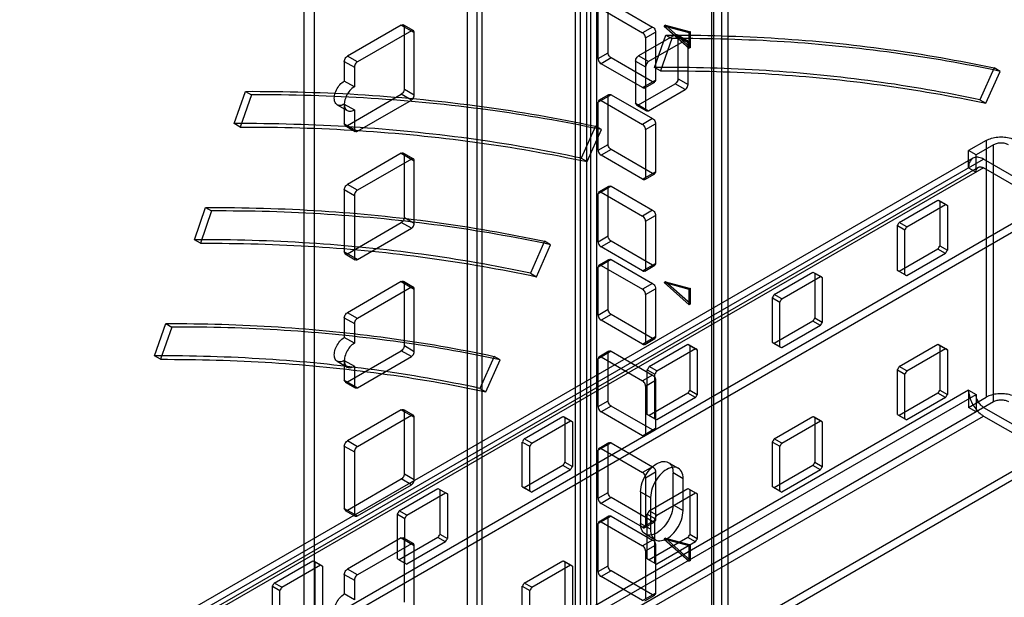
# Model space of a CAD drawing. Header units: millimetres. Extents: x 188 to 1028, y 131 to 1566.
# Tile 295 of 326: x 811 to 950, y 1103 to 1185. Entities that reach past the tile are written whole.
import ezdxf

# ---------------------------------------------------------------- set-up
doc = ezdxf.new("R2010")
doc.units = ezdxf.units.MM
doc.header["$LTSCALE"] = 110.325218
doc.layers.get('0').update_dxf_attribs({"linetype": 'CONTINUOUS'})

msp = doc.modelspace()

# ---------------------------------------------------------------- linework, layer by layer
at = {"color": 7, "linetype": 'CONTINUOUS'}
for p, q in [((890.85, 391), (890.85, 1260.33)), ((892.26, 391.82), (892.26, 1261.15)), ((909.94, 376.71), (909.94, 1253.39)), ((908.52, 377.53), (908.52, 1252.57)), ((908.82, 377.94), (908.82, 1252.16)), ((910.82, 377.94), (910.82, 1252.16)), ((876.06, 365.48), (876.06, 1240.87)), ((889.25, 365.48), (889.25, 1240.87)), ((889.96, 366.81), (889.96, 1241.04)), ((873.94, 1240.36), (873.94, 366.13)), ((875.35, 365.31), (875.35, 1239.54)), ((891.37, 1240.22), (891.37, 365.99)), ((850.89, 355.28), (850.89, 1224.61)), ((852.31, 354.46), (852.31, 1223.79)), ((893.85, 1179.92), (893.85, 1186.7)), ((894.28, 1186.95), (900.14, 1183.56)), ((892.44, 1179.11), (892.44, 1185.88)), ((892.86, 1186.13), (898.73, 1182.74)), ((864.61, 1183.84), (856.98, 1179.43)), ((864.61, 1183.84), (866.45, 1182.78)), ((864.91, 1183.87), (866.33, 1183.06)), ((865.04, 1174.78), (865.04, 1183.6)), ((901.98, 1183.8), (901.77, 1183.68)), ((905.31, 1182.73), (901.77, 1183.68)), ((901.77, 1183.68), (905.31, 1180.55)), ((901.98, 1183.8), (905.52, 1182.86)), ((905.52, 1180.67), (901.98, 1183.8)), ((866.03, 1183.03), (858.39, 1178.62)), ((866.45, 1173.96), (866.45, 1182.78)), ((903.33, 1182.46), (898.16, 1179.48)), ((900.14, 1183.56), (898.73, 1182.74)), ((899.15, 1182.01), (900.57, 1182.82)), ((900.43, 1177.85), (902, 1182.42)), ((900.57, 1182.82), (900.57, 1176.05)), ((902, 1182.42), (902.85, 1181.93)), ((903.33, 1182.46), (905.16, 1181.39)), ((903.63, 1182.49), (905.04, 1181.67)), ((903.75, 1176.25), (903.75, 1182.21)), ((905.52, 1182.86), (905.31, 1182.73)), ((905.31, 1180.55), (905.31, 1182.73)), ((905.52, 1180.67), (905.52, 1182.86)), ((899.15, 1182.01), (899.15, 1171.96)), ((904.74, 1181.64), (899.58, 1178.66)), ((902.85, 1181.93), (901.28, 1177.36)), ((905.16, 1175.43), (905.16, 1181.39)), ((858.39, 1178.62), (856.98, 1179.43)), ((892.44, 1179.11), (893.85, 1179.92)), ((899.58, 1178.66), (898.16, 1179.48)), ((905.52, 1180.67), (905.31, 1180.55)), ((856.55, 1178.7), (856.55, 1175.92)), ((856.55, 1178.7), (857.97, 1177.88)), ((894.28, 1179.19), (892.86, 1178.37)), ((898.73, 1174.98), (892.86, 1178.37)), ((900.14, 1175.8), (894.28, 1179.19)), ((897.74, 1178.74), (897.74, 1172.78)), ((897.74, 1178.74), (899.15, 1177.92)), ((857.97, 1177.88), (857.97, 1175.11)), ((901.28, 1177.36), (900.43, 1177.85)), ((948.43, 1177.78), (946.44, 1173.26)), ((947.29, 1172.77), (949.28, 1177.29)), ((949.28, 1177.29), (948.43, 1177.78)), ((857.97, 1175.11), (856.55, 1175.92)), ((898.16, 1172.54), (903.33, 1175.52)), ((898.73, 1174.98), (900.57, 1176.05)), ((899.03, 1174.95), (900.44, 1175.77)), ((904.74, 1174.7), (903.33, 1175.52)), ((903.75, 1176.25), (905.16, 1175.43)), ((840.98, 1169.89), (842.55, 1174.46)), ((843.4, 1173.97), (841.83, 1169.4)), ((842.55, 1174.46), (843.4, 1173.97)), ((856.98, 1169.64), (864.61, 1174.05)), ((866.03, 1173.23), (864.61, 1174.05)), ((865.04, 1174.78), (866.45, 1173.96)), ((894.28, 1173.98), (892.44, 1172.92)), ((892.56, 1173.2), (893.98, 1174.01)), ((894.28, 1173.98), (900.14, 1170.6)), ((899.58, 1171.72), (904.74, 1174.7)), ((855.55, 1172.56), (856.97, 1171.74)), ((856.55, 1172.66), (856.55, 1169.88)), ((856.55, 1172.66), (857.97, 1171.84)), ((858.39, 1168.82), (866.03, 1173.23)), ((892.44, 1166.15), (892.44, 1172.92)), ((892.86, 1173.17), (898.73, 1169.78)), ((893.85, 1166.96), (893.85, 1173.74)), ((897.74, 1172.78), (899.58, 1171.72)), ((897.86, 1172.51), (899.28, 1171.69)), ((946.44, 1173.26), (947.29, 1172.77)), ((857.97, 1171.84), (857.97, 1169.07)), ((841.83, 1169.4), (840.98, 1169.89)), ((856.55, 1169.88), (858.39, 1168.82)), ((900.14, 1170.6), (898.73, 1169.78)), ((899.15, 1169.04), (900.57, 1169.86)), ((900.57, 1169.86), (900.57, 1163.08)), ((856.68, 1169.61), (858.09, 1168.79)), ((892.05, 1169.53), (890.06, 1165)), ((890.91, 1164.51), (892.9, 1169.04)), ((892.9, 1169.04), (892.05, 1169.53)), ((899.15, 1169.04), (899.15, 1162.27)), ((892.44, 1166.15), (893.85, 1166.96)), ((947.31, 1167.5), (944.83, 1166.07)), ((948.37, 1166.89), (945.89, 1165.46)), ((947.31, 1167.5), (947.31, 1131.17)), ((948.37, 1130.56), (948.37, 1166.89)), ((864.61, 1165.7), (856.98, 1161.29)), ((864.61, 1165.7), (866.45, 1164.64)), ((864.91, 1165.73), (866.33, 1164.91)), ((894.28, 1166.23), (892.86, 1165.41)), ((900.14, 1162.84), (894.28, 1166.23)), ((944.83, 1163.63), (944.83, 1166.07)), ((945.89, 1165.46), (944.83, 1166.07)), ((630.17, 981.96), (946.95, 1164.85)), ((945.45, 1165), (630.79, 983.33)), ((866.03, 1164.88), (858.39, 1160.47)), ((865.04, 1156.63), (865.04, 1165.45)), ((866.45, 1155.82), (866.45, 1164.64)), ((890.06, 1165), (890.91, 1164.51)), ((898.73, 1162.02), (892.86, 1165.41)), ((945.89, 1163.01), (945.89, 1165.46)), ((956.85, 1159.13), (946.95, 1164.85)), ((946.95, 1163.63), (631.23, 981.34)), ((946.2, 1163.7), (631.54, 982.03)), ((898.73, 1162.02), (900.57, 1163.08)), ((899.03, 1161.99), (900.44, 1162.81)), ((944.83, 1163.63), (945.89, 1163.01)), ((956.85, 1157.91), (946.95, 1163.63)), ((856.55, 1160.55), (856.55, 1151.74)), ((856.55, 1160.55), (857.97, 1159.74)), ((858.39, 1160.47), (856.98, 1161.29)), ((894.28, 1161.02), (892.44, 1159.96)), ((892.44, 1153.18), (892.44, 1159.96)), ((892.56, 1160.24), (893.98, 1161.05)), ((892.86, 1160.21), (898.73, 1156.82)), ((893.85, 1154), (893.85, 1160.78)), ((894.28, 1161.02), (900.14, 1157.63)), ((642.19, 977.47), (956.85, 1159.13)), ((857.97, 1159.74), (857.97, 1150.92)), ((935.02, 1155.92), (940.5, 1159.08)), ((940.5, 1159.08), (941.83, 1158.32)), ((941.7, 1158.4), (940.64, 1159.01)), ((940.77, 1158.93), (940.77, 1152.6)), ((642.19, 976.24), (956.85, 1157.91)), ((835.35, 1153.46), (836.92, 1158.02)), ((837.77, 1157.53), (836.2, 1152.97)), ((836.92, 1158.02), (837.77, 1157.53)), ((900.14, 1157.63), (898.73, 1156.82)), ((936.08, 1155.31), (941.56, 1158.47)), ((941.83, 1158.32), (941.83, 1151.99)), ((856.98, 1151.49), (864.61, 1155.9)), ((866.03, 1155.08), (864.61, 1155.9)), ((865.04, 1156.63), (866.45, 1155.82)), ((899.15, 1156.08), (900.57, 1156.9)), ((899.15, 1156.08), (899.15, 1149.31)), ((900.57, 1156.9), (900.57, 1150.12)), ((936.08, 1155.31), (935.02, 1155.92)), ((858.39, 1150.67), (866.03, 1155.08)), ((934.76, 1149.13), (934.76, 1155.46)), ((934.76, 1155.46), (935.82, 1154.85)), ((935.82, 1148.52), (935.82, 1154.85)), ((836.2, 1152.97), (835.35, 1153.46)), ((884.88, 1153.24), (882.9, 1148.72)), ((885.73, 1152.75), (884.88, 1153.24)), ((892.44, 1153.18), (893.85, 1154)), ((894.28, 1153.27), (892.86, 1152.45)), ((900.14, 1149.88), (894.28, 1153.27)), ((858.39, 1150.67), (856.55, 1151.74)), ((883.74, 1148.23), (885.73, 1152.75)), ((898.73, 1149.06), (892.86, 1152.45)), ((940.5, 1152.14), (935.02, 1148.98)), ((941.56, 1151.53), (940.5, 1152.14)), ((940.77, 1152.6), (941.83, 1151.99)), ((856.68, 1151.46), (858.09, 1150.64)), ((894.28, 1150.65), (892.44, 1149.59)), ((892.56, 1149.87), (893.98, 1150.68)), ((893.85, 1143.63), (893.85, 1150.41)), ((894.28, 1150.65), (900.14, 1147.26)), ((941.56, 1151.53), (936.08, 1148.37)), ((892.44, 1142.81), (892.44, 1149.59)), ((892.86, 1149.84), (898.73, 1146.45)), ((898.73, 1149.06), (900.57, 1150.12)), ((899.03, 1149.03), (900.44, 1149.85)), ((917.35, 1145.71), (922.82, 1148.88)), ((922.82, 1148.88), (924.15, 1148.11)), ((924.02, 1148.19), (922.96, 1148.8)), ((936.08, 1148.37), (934.76, 1149.13)), ((935.95, 1148.44), (934.89, 1149.05)), ((864.61, 1147.55), (856.98, 1143.14)), ((864.61, 1147.55), (866.45, 1146.49)), ((864.91, 1147.58), (866.33, 1146.76)), ((882.9, 1148.72), (883.74, 1148.23)), ((901.98, 1147.51), (901.77, 1147.39)), ((901.98, 1147.51), (905.52, 1146.56)), ((905.52, 1144.37), (901.98, 1147.51)), ((918.41, 1145.1), (923.88, 1148.26)), ((923.09, 1148.72), (923.09, 1142.4)), ((924.15, 1148.11), (924.15, 1141.79)), ((866.03, 1146.73), (858.39, 1142.32)), ((865.04, 1138.49), (865.04, 1147.31)), ((866.45, 1137.67), (866.45, 1146.49)), ((900.14, 1147.26), (898.73, 1146.45)), ((899.15, 1145.71), (900.57, 1146.53)), ((900.57, 1146.53), (900.57, 1139.75)), ((905.31, 1146.44), (901.77, 1147.39)), ((901.77, 1147.39), (905.31, 1144.25)), ((905.52, 1146.56), (905.31, 1146.44)), ((905.31, 1144.25), (905.31, 1146.44)), ((905.52, 1144.37), (905.52, 1146.56)), ((899.15, 1145.71), (899.15, 1138.94)), ((917.08, 1138.93), (917.08, 1145.25)), ((917.08, 1145.25), (918.14, 1144.64)), ((918.41, 1145.1), (917.35, 1145.71)), ((918.14, 1138.32), (918.14, 1144.64)), ((892.44, 1142.81), (893.85, 1143.63)), ((905.52, 1144.37), (905.31, 1144.25)), ((856.55, 1142.41), (856.55, 1139.63)), ((856.55, 1142.41), (857.97, 1141.59)), ((858.39, 1142.32), (856.98, 1143.14)), ((894.28, 1142.9), (892.86, 1142.08)), ((898.73, 1138.69), (892.86, 1142.08)), ((900.14, 1139.51), (894.28, 1142.9)), ((922.82, 1141.94), (917.35, 1138.77)), ((923.88, 1141.32), (922.82, 1141.94)), ((923.09, 1142.4), (924.15, 1141.79)), ((829.72, 1137.03), (831.29, 1141.59)), ((832.14, 1141.1), (830.57, 1136.54)), ((831.29, 1141.59), (832.14, 1141.1)), ((857.97, 1141.59), (857.97, 1138.81)), ((923.88, 1141.32), (918.41, 1138.16)), ((857.97, 1138.81), (856.55, 1139.63)), ((898.73, 1138.69), (900.57, 1139.75)), ((899.03, 1138.66), (900.44, 1139.48)), ((856.98, 1133.34), (864.61, 1137.75)), ((866.03, 1136.94), (864.61, 1137.75)), ((865.04, 1138.49), (866.45, 1137.67)), ((894.28, 1137.69), (892.44, 1136.63)), ((892.56, 1136.9), (893.98, 1137.72)), ((894.28, 1137.69), (900.14, 1134.3)), ((899.67, 1135.51), (905.15, 1138.67)), ((900.73, 1134.9), (906.21, 1138.06)), ((905.15, 1138.67), (906.47, 1137.9)), ((906.34, 1137.99), (905.28, 1138.6)), ((905.41, 1138.52), (905.41, 1132.19)), ((906.47, 1137.9), (906.47, 1131.58)), ((918.41, 1138.16), (917.08, 1138.93)), ((918.27, 1138.23), (917.21, 1138.85)), ((935.02, 1135.51), (940.5, 1138.67)), ((936.08, 1134.9), (941.56, 1138.06)), ((940.5, 1138.67), (941.83, 1137.9)), ((941.7, 1137.99), (940.64, 1138.6)), ((940.77, 1138.52), (940.77, 1132.19)), ((941.83, 1137.9), (941.83, 1131.58)), ((830.57, 1136.54), (829.72, 1137.03)), ((855.55, 1136.27), (856.97, 1135.45)), ((856.55, 1136.36), (856.55, 1133.59)), ((856.55, 1136.36), (857.97, 1135.55)), ((858.39, 1132.53), (866.03, 1136.94)), ((877.72, 1136.96), (875.73, 1132.43)), ((876.58, 1131.94), (878.57, 1136.47)), ((878.57, 1136.47), (877.72, 1136.96)), ((892.44, 1129.85), (892.44, 1136.63)), ((892.86, 1136.87), (898.73, 1133.49)), ((893.85, 1130.67), (893.85, 1137.45)), ((857.97, 1135.55), (857.97, 1132.77)), ((899.4, 1128.72), (899.4, 1135.05)), ((899.4, 1135.05), (900.46, 1134.43)), ((900.73, 1134.9), (899.67, 1135.51)), ((934.76, 1128.72), (934.76, 1135.05)), ((934.76, 1135.05), (935.82, 1134.43)), ((936.08, 1134.9), (935.02, 1135.51)), ((856.55, 1133.59), (858.39, 1132.53)), ((900.14, 1134.3), (898.73, 1133.49)), ((899.15, 1132.75), (900.57, 1133.57)), ((900.46, 1128.11), (900.46, 1134.43)), ((900.57, 1133.57), (900.57, 1126.79)), ((935.82, 1128.11), (935.82, 1134.43)), ((944.83, 1132.19), (630.17, 950.52)), ((856.68, 1133.31), (858.09, 1132.5)), ((875.73, 1132.43), (876.58, 1131.94)), ((899.15, 1132.75), (899.15, 1125.97)), ((905.41, 1132.19), (906.47, 1131.58)), ((940.77, 1132.19), (941.83, 1131.58)), ((944.83, 1132.19), (944.83, 1129.74)), ((944.83, 1132.19), (945.89, 1131.58)), ((631.23, 949.91), (945.89, 1131.58)), ((905.15, 1131.73), (899.67, 1128.57)), ((906.21, 1131.12), (900.73, 1127.96)), ((906.21, 1131.12), (905.15, 1131.73)), ((940.5, 1131.73), (935.02, 1128.57)), ((941.56, 1131.12), (936.08, 1127.96)), ((941.56, 1131.12), (940.5, 1131.73)), ((944.83, 1129.74), (947.31, 1131.17)), ((945.89, 1131.58), (945.89, 1129.13)), ((632.29, 948.07), (948.37, 1130.56)), ((864.61, 1129.4), (856.98, 1124.99)), ((864.61, 1129.4), (866.45, 1128.34)), ((864.91, 1129.43), (866.33, 1128.62)), ((892.44, 1129.85), (893.85, 1130.67)), ((894.28, 1129.93), (892.86, 1129.12)), ((900.14, 1126.55), (894.28, 1129.93)), ((945.89, 1129.13), (944.83, 1129.74)), ((946.95, 1129.74), (956.85, 1124.03)), ((632.29, 946.85), (946.95, 1128.52)), ((866.03, 1128.59), (858.39, 1124.18)), ((865.04, 1120.34), (865.04, 1129.16)), ((866.45, 1119.52), (866.45, 1128.34)), ((881.99, 1125.3), (887.47, 1128.46)), ((887.47, 1128.46), (888.8, 1127.7)), ((888.67, 1127.78), (887.6, 1128.39)), ((887.73, 1128.31), (887.73, 1121.99)), ((898.73, 1125.73), (892.86, 1129.12)), ((900.73, 1127.96), (899.4, 1128.72)), ((900.59, 1128.03), (899.53, 1128.64)), ((917.35, 1125.3), (922.82, 1128.46)), ((922.82, 1128.46), (924.15, 1127.7)), ((924.02, 1127.78), (922.96, 1128.39)), ((923.09, 1128.31), (923.09, 1121.99)), ((934.76, 1128.72), (936.08, 1127.96)), ((935.95, 1128.03), (934.89, 1128.64)), ((946.95, 1128.52), (956.85, 1122.8)), ((883.05, 1124.69), (888.53, 1127.85)), ((888.8, 1127.7), (888.8, 1121.37)), ((898.73, 1125.73), (900.57, 1126.79)), ((899.03, 1125.7), (900.44, 1126.52)), ((918.41, 1124.69), (923.88, 1127.85)), ((924.15, 1127.7), (924.15, 1121.37)), ((883.05, 1124.69), (881.99, 1125.3)), ((918.41, 1124.69), (917.35, 1125.3)), ((956.85, 1124.03), (642.19, 942.36)), ((856.55, 1124.26), (856.55, 1115.44)), ((856.55, 1124.26), (857.97, 1123.44)), ((858.39, 1124.18), (856.98, 1124.99)), ((881.72, 1118.52), (881.72, 1124.84)), ((881.72, 1124.84), (882.78, 1124.23)), ((882.78, 1117.9), (882.78, 1124.23)), ((894.28, 1124.73), (892.44, 1123.67)), ((892.56, 1123.94), (893.98, 1124.76)), ((892.86, 1123.91), (898.73, 1120.52)), ((893.85, 1117.71), (893.85, 1124.48)), ((894.28, 1124.73), (900.14, 1121.34)), ((917.08, 1118.52), (917.08, 1124.84)), ((917.08, 1124.84), (918.14, 1124.23)), ((918.14, 1117.9), (918.14, 1124.23)), ((956.85, 1122.8), (642.19, 941.13)), ((857.97, 1123.44), (857.97, 1114.63)), ((892.44, 1116.89), (892.44, 1123.67)), ((887.47, 1121.52), (881.99, 1118.36)), ((888.53, 1120.91), (887.47, 1121.52)), ((887.73, 1121.99), (888.8, 1121.37)), ((900.14, 1121.34), (898.73, 1120.52)), ((902.37, 1121.95), (903.78, 1121.13)), ((922.82, 1121.52), (917.35, 1118.36)), ((923.88, 1120.91), (922.82, 1121.52)), ((923.09, 1121.99), (924.15, 1121.37)), ((856.98, 1115.2), (864.61, 1119.61)), ((866.03, 1118.79), (864.61, 1119.61)), ((865.04, 1120.34), (866.45, 1119.52)), ((888.53, 1120.91), (883.05, 1117.75)), ((899.15, 1119.79), (900.57, 1120.61)), ((899.15, 1119.79), (899.15, 1113.01)), ((900.57, 1120.61), (900.57, 1113.83)), ((903.04, 1115.97), (903.04, 1120.46)), ((904.46, 1119.64), (903.04, 1120.46)), ((904.46, 1115.15), (904.46, 1119.64)), ((923.88, 1120.91), (918.41, 1117.75)), ((858.39, 1114.38), (866.03, 1118.79)), ((864.31, 1115.1), (869.79, 1118.26)), ((869.79, 1118.26), (871.12, 1117.49)), ((870.99, 1117.57), (869.93, 1118.19)), ((881.72, 1118.52), (883.05, 1117.75)), ((882.92, 1117.82), (881.85, 1118.43)), ((899.67, 1115.1), (905.15, 1118.26)), ((905.15, 1118.26), (906.47, 1117.49)), ((906.34, 1117.57), (905.28, 1118.19)), ((917.08, 1118.52), (918.41, 1117.75)), ((918.27, 1117.82), (917.21, 1118.43)), ((865.37, 1114.48), (870.85, 1117.65)), ((870.06, 1118.1), (870.06, 1111.78)), ((871.12, 1117.49), (871.12, 1111.17)), ((892.44, 1116.89), (893.85, 1117.71)), ((894.28, 1116.97), (892.86, 1116.16)), ((900.14, 1113.58), (894.28, 1116.97)), ((898.45, 1117.81), (898.45, 1113.31)), ((898.45, 1117.81), (899.86, 1116.99)), ((899.86, 1116.99), (899.86, 1112.5)), ((900.73, 1114.48), (906.21, 1117.65)), ((905.41, 1118.1), (905.41, 1111.78)), ((906.47, 1117.49), (906.47, 1111.17)), ((856.55, 1115.44), (858.39, 1114.38)), ((898.73, 1112.77), (892.86, 1116.16)), ((903.04, 1115.97), (904.46, 1115.15)), ((856.68, 1115.17), (858.09, 1114.35)), ((864.05, 1108.31), (864.05, 1114.63)), ((864.05, 1114.63), (865.11, 1114.02)), ((865.37, 1114.48), (864.31, 1115.1)), ((865.11, 1107.7), (865.11, 1114.02)), ((894.28, 1114.36), (892.44, 1113.3)), ((892.56, 1113.57), (893.98, 1114.39)), ((893.85, 1107.34), (893.85, 1114.11)), ((894.28, 1114.36), (900.14, 1110.97)), ((899.4, 1108.31), (899.4, 1114.63)), ((899.4, 1114.63), (900.46, 1114.02)), ((900.73, 1114.48), (899.67, 1115.1)), ((900.46, 1107.7), (900.46, 1114.02)), ((892.44, 1106.52), (892.44, 1113.3)), ((892.86, 1113.54), (898.73, 1110.15)), ((899.86, 1112.5), (898.45, 1113.31)), ((898.73, 1112.77), (900.57, 1113.83)), ((899.03, 1112.74), (900.44, 1113.55)), ((864.61, 1111.26), (856.98, 1106.85)), ((869.79, 1111.32), (864.31, 1108.16)), ((864.61, 1111.26), (866.45, 1110.2)), ((864.91, 1111.29), (866.33, 1110.47)), ((870.85, 1110.71), (869.79, 1111.32)), ((870.06, 1111.78), (871.12, 1111.17)), ((899.12, 1111.83), (900.53, 1111.01)), ((905.15, 1111.32), (899.67, 1108.16)), ((901.98, 1111.22), (901.77, 1111.09)), ((901.98, 1111.22), (905.52, 1110.27)), ((905.52, 1108.08), (901.98, 1111.22)), ((906.21, 1110.71), (905.15, 1111.32)), ((905.41, 1111.78), (906.47, 1111.17)), ((866.03, 1110.44), (858.39, 1106.03)), ((865.04, 1102.19), (865.04, 1111.01)), ((870.85, 1110.71), (865.37, 1107.54)), ((866.45, 1101.38), (866.45, 1110.2)), ((900.14, 1110.97), (898.73, 1110.15)), ((899.15, 1109.42), (900.57, 1110.24)), ((900.57, 1110.24), (900.57, 1103.46)), ((906.21, 1110.71), (900.73, 1107.54)), ((905.31, 1110.15), (901.77, 1111.09)), ((901.77, 1111.09), (905.31, 1107.96)), ((905.52, 1110.27), (905.31, 1110.15)), ((905.31, 1107.96), (905.31, 1110.15)), ((905.52, 1108.08), (905.52, 1110.27)), ((899.15, 1109.42), (899.15, 1102.64)), ((846.64, 1104.89), (852.11, 1108.05)), ((847.7, 1104.28), (853.17, 1107.44)), ((852.11, 1108.05), (853.44, 1107.29)), ((853.31, 1107.37), (852.25, 1107.98)), ((852.38, 1107.9), (852.38, 1101.57)), ((853.44, 1107.29), (853.44, 1100.96)), ((864.05, 1108.31), (865.37, 1107.54)), ((865.24, 1107.61), (864.18, 1108.23)), ((881.99, 1104.89), (887.47, 1108.05)), ((883.05, 1104.28), (888.53, 1107.44)), ((887.47, 1108.05), (888.8, 1107.29)), ((888.67, 1107.37), (887.6, 1107.98)), ((887.73, 1107.9), (887.73, 1101.57)), ((888.8, 1107.29), (888.8, 1100.96)), ((892.44, 1106.52), (893.85, 1107.34)), ((899.4, 1108.31), (900.73, 1107.54)), ((900.59, 1107.61), (899.53, 1108.23)), ((905.52, 1108.08), (905.31, 1107.96)), ((856.55, 1106.11), (856.55, 1103.34)), ((856.55, 1106.11), (857.97, 1105.3)), ((858.39, 1106.03), (856.98, 1106.85)), ((894.28, 1106.6), (892.86, 1105.79)), ((898.73, 1102.4), (892.86, 1105.79)), ((900.14, 1103.21), (894.28, 1106.6)), ((846.37, 1098.1), (846.37, 1104.43)), ((846.37, 1104.43), (847.43, 1103.82)), ((847.7, 1104.28), (846.64, 1104.89)), ((857.97, 1105.3), (857.97, 1102.52)), ((881.72, 1098.1), (881.72, 1104.43)), ((881.72, 1104.43), (882.78, 1103.82)), ((883.05, 1104.28), (881.99, 1104.89)), ((847.43, 1097.49), (847.43, 1103.82)), ((857.97, 1102.52), (856.55, 1103.34)), ((882.78, 1097.49), (882.78, 1103.82)), ((898.73, 1102.4), (900.57, 1103.46)), ((899.03, 1102.37), (900.44, 1103.18))]:
    msp.add_line(p, q, dxfattribs=at)
for centre, start, end in [((943.51, 1150.71), 148.4656, 151.5346), ((944.57, 1150.1), 148.4656, 151.5346), ((932.02, 1157.35), 328.4656, 331.5346), ((933.08, 1156.74), 328.4656, 331.5346), ((925.83, 1140.51), 148.4656, 151.5346), ((926.89, 1139.9), 148.4656, 151.5346), ((914.34, 1147.14), 328.4656, 331.5346), ((915.4, 1146.53), 328.4656, 331.5346), ((908.15, 1130.3), 148.4656, 151.5346), ((909.21, 1129.69), 148.4656, 151.5346), ((943.51, 1130.3), 148.4656, 151.5346), ((944.57, 1129.69), 148.4656, 151.5346), ((896.66, 1136.94), 328.4656, 331.5346), ((932.02, 1136.94), 328.4656, 331.5346), ((897.72, 1136.32), 328.4656, 331.5346), ((933.08, 1136.32), 328.4656, 331.5346), ((890.48, 1120.1), 148.4656, 151.5346), ((925.83, 1120.09), 148.4656, 151.5346), ((891.54, 1119.48), 148.4656, 151.5346), ((926.89, 1119.48), 148.4656, 151.5346), ((878.98, 1126.73), 328.4656, 331.5346), ((880.04, 1126.12), 328.4656, 331.5346), ((914.34, 1126.73), 328.4656, 331.5346), ((915.4, 1126.12), 328.4656, 331.5346), ((872.8, 1109.89), 148.4656, 151.5346), ((873.86, 1109.28), 148.4656, 151.5346), ((908.15, 1109.89), 148.4656, 151.5346), ((909.21, 1109.28), 148.4656, 151.5346), ((861.31, 1116.52), 328.4656, 331.5346), ((896.66, 1116.52), 328.4656, 331.5346), ((862.37, 1115.91), 328.4656, 331.5346), ((897.72, 1115.91), 328.4656, 331.5346), ((855.12, 1099.68), 148.4656, 151.5346), ((856.18, 1099.07), 148.4656, 151.5346), ((890.48, 1099.68), 148.4656, 151.5346), ((891.54, 1099.07), 148.4656, 151.5346)]:
    msp.add_arc(centre, 9.96, start, end, dxfattribs=at)
for points, knots in [([(864.61, 1183.84), (864.67, 1183.88), (864.88, 1183.97), (865.04, 1183.72), (865.04, 1183.6)], [0, 0, 0, 0, 0.366154, 1, 1, 1, 1]), ([(866.45, 1182.78), (866.45, 1182.85), (866.43, 1183.08), (866.13, 1183.09), (866.03, 1183.03)], [0, 0, 0, 0, 0.36616, 1, 1, 1, 1]), ([(899.15, 1182.01), (899.15, 1182.1), (899.11, 1182.29), (898.97, 1182.55), (898.82, 1182.69), (898.73, 1182.74)], [0, 0, 0, 0, 0.31424, 0.656302, 1, 1, 1, 1]), ([(900.14, 1183.56), (900.22, 1183.51), (900.37, 1183.38), (900.52, 1183.12), (900.57, 1182.92), (900.57, 1182.82)], [0, 0, 0, 0, 0.314239, 0.6563, 1, 1, 1, 1]), ([(902, 1182.42), (907.3, 1182.44), (917.79, 1182.14), (933.31, 1180.6), (943.45, 1178.84), (948.43, 1177.78)], [0, 0, 0, 0, 0.340197, 0.673204, 1, 1, 1, 1]), ([(903.33, 1182.46), (903.39, 1182.49), (903.6, 1182.58), (903.75, 1182.33), (903.75, 1182.21)], [0, 0, 0, 0, 0.366154, 1, 1, 1, 1]), ([(949.28, 1177.29), (944.3, 1178.35), (934.16, 1180.11), (918.64, 1181.65), (908.15, 1181.95), (902.85, 1181.93)], [0, 0, 0, 0, 0.326796, 0.659803, 1, 1, 1, 1]), ([(905.16, 1181.39), (905.16, 1181.47), (905.14, 1181.69), (904.85, 1181.7), (904.74, 1181.64)], [0, 0, 0, 0, 0.36616, 1, 1, 1, 1]), ([(856.55, 1178.7), (856.55, 1178.79), (856.6, 1178.98), (856.74, 1179.24), (856.89, 1179.38), (856.98, 1179.43)], [0, 0, 0, 0, 0.314241, 0.656303, 1, 1, 1, 1]), ([(894.28, 1179.19), (894.2, 1179.24), (894.05, 1179.37), (893.9, 1179.62), (893.85, 1179.82), (893.85, 1179.92)], [0, 0, 0, 0, 0.314239, 0.6563, 1, 1, 1, 1]), ([(897.74, 1178.74), (897.74, 1178.83), (897.78, 1179.02), (897.93, 1179.28), (898.08, 1179.43), (898.16, 1179.48)], [0, 0, 0, 0, 0.314241, 0.656303, 1, 1, 1, 1]), ([(858.39, 1178.62), (858.31, 1178.57), (858.17, 1178.44), (858.02, 1178.18), (857.97, 1177.98), (857.97, 1177.88)], [0, 0, 0, 0, 0.314238, 0.6563, 1, 1, 1, 1]), ([(892.44, 1179.11), (892.44, 1179.02), (892.48, 1178.82), (892.63, 1178.57), (892.77, 1178.42), (892.86, 1178.37)], [0, 0, 0, 0, 0.31424, 0.656302, 1, 1, 1, 1]), ([(899.58, 1178.66), (899.5, 1178.61), (899.35, 1178.48), (899.2, 1178.23), (899.15, 1178.02), (899.15, 1177.92)], [0, 0, 0, 0, 0.314238, 0.6563, 1, 1, 1, 1]), ([(946.44, 1173.26), (941.51, 1174.31), (931.46, 1176.05), (916.09, 1177.58), (905.69, 1177.88), (900.43, 1177.85)], [0, 0, 0, 0, 0.326796, 0.659803, 1, 1, 1, 1]), ([(901.28, 1177.36), (906.54, 1177.39), (916.93, 1177.09), (932.31, 1175.56), (942.36, 1173.82), (947.29, 1172.77)], [0, 0, 0, 0, 0.340197, 0.673204, 1, 1, 1, 1]), ([(856.55, 1172.66), (856.36, 1172.55), (855.98, 1172.39), (855.38, 1172.59), (855.11, 1173.18), (855.14, 1173.9), (855.41, 1174.68), (855.88, 1175.4), (856.31, 1175.79), (856.55, 1175.92)], [0, 0, 0, 0, 0.130229, 0.233173, 0.344877, 0.489739, 0.658606, 0.83605, 1, 1, 1, 1]), ([(900.57, 1176.05), (900.57, 1175.97), (900.54, 1175.75), (900.25, 1175.74), (900.14, 1175.8)], [0, 0, 0, 0, 0.366159, 1, 1, 1, 1]), ([(903.75, 1176.25), (903.75, 1176.16), (903.71, 1175.97), (903.56, 1175.71), (903.41, 1175.57), (903.33, 1175.52)], [0, 0, 0, 0, 0.314241, 0.656303, 1, 1, 1, 1]), ([(904.74, 1174.7), (904.82, 1174.74), (904.96, 1174.88), (905.11, 1175.13), (905.16, 1175.33), (905.16, 1175.43)], [0, 0, 0, 0, 0.314238, 0.6563, 1, 1, 1, 1]), ([(842.55, 1174.46), (848.2, 1174.48), (859.39, 1174.16), (875.93, 1172.53), (886.74, 1170.66), (892.05, 1169.53)], [0, 0, 0, 0, 0.340199, 0.673206, 1, 1, 1, 1]), ([(892.9, 1169.04), (887.59, 1170.17), (876.78, 1172.04), (860.23, 1173.67), (849.05, 1173.99), (843.4, 1173.97)], [0, 0, 0, 0, 0.326794, 0.659801, 1, 1, 1, 1]), ([(857.97, 1175.11), (857.73, 1174.97), (857.3, 1174.59), (856.83, 1173.88), (856.56, 1173.09), (856.52, 1172.37), (856.79, 1171.78), (857.39, 1171.58), (857.78, 1171.73), (857.97, 1171.84)], [0, 0, 0, 0, 0.162891, 0.338516, 0.507397, 0.652857, 0.765205, 0.869083, 1, 1, 1, 1]), ([(865.04, 1174.78), (865.04, 1174.69), (864.99, 1174.5), (864.85, 1174.24), (864.7, 1174.1), (864.61, 1174.05)], [0, 0, 0, 0, 0.314241, 0.656303, 1, 1, 1, 1]), ([(866.03, 1173.23), (866.11, 1173.28), (866.25, 1173.41), (866.4, 1173.66), (866.45, 1173.86), (866.45, 1173.96)], [0, 0, 0, 0, 0.314238, 0.6563, 1, 1, 1, 1]), ([(893.85, 1173.74), (893.85, 1173.81), (893.88, 1174.04), (894.17, 1174.05), (894.28, 1173.98)], [0, 0, 0, 0, 0.366159, 1, 1, 1, 1]), ([(898.73, 1174.98), (898.79, 1174.95), (899, 1174.86), (899.15, 1175.11), (899.15, 1175.23)], [0, 0, 0, 0, 0.366154, 1, 1, 1, 1]), ([(892.86, 1173.17), (892.8, 1173.2), (892.59, 1173.29), (892.44, 1173.05), (892.44, 1172.92)], [0, 0, 0, 0, 0.366154, 1, 1, 1, 1]), ([(898.16, 1172.54), (898.1, 1172.5), (897.89, 1172.41), (897.74, 1172.66), (897.74, 1172.78)], [0, 0, 0, 0, 0.366154, 1, 1, 1, 1]), ([(899.15, 1171.96), (899.15, 1171.89), (899.18, 1171.67), (899.47, 1171.66), (899.58, 1171.72)], [0, 0, 0, 0, 0.36616, 1, 1, 1, 1]), ([(890.06, 1165), (884.79, 1166.12), (874.08, 1167.98), (857.68, 1169.6), (846.59, 1169.92), (840.98, 1169.89)], [0, 0, 0, 0, 0.326794, 0.659801, 1, 1, 1, 1]), ([(856.98, 1169.64), (856.91, 1169.6), (856.71, 1169.51), (856.55, 1169.76), (856.55, 1169.88)], [0, 0, 0, 0, 0.366154, 1, 1, 1, 1]), ([(899.15, 1169.04), (899.15, 1169.14), (899.11, 1169.33), (898.97, 1169.59), (898.82, 1169.73), (898.73, 1169.78)], [0, 0, 0, 0, 0.31424, 0.656302, 1, 1, 1, 1]), ([(900.14, 1170.6), (900.22, 1170.55), (900.37, 1170.42), (900.52, 1170.16), (900.57, 1169.96), (900.57, 1169.86)], [0, 0, 0, 0, 0.314239, 0.6563, 1, 1, 1, 1]), ([(841.83, 1169.4), (847.43, 1169.43), (858.53, 1169.11), (874.93, 1167.49), (885.64, 1165.63), (890.91, 1164.51)], [0, 0, 0, 0, 0.340199, 0.673206, 1, 1, 1, 1]), ([(857.97, 1169.07), (857.97, 1168.99), (857.99, 1168.77), (858.28, 1168.76), (858.39, 1168.82)], [0, 0, 0, 0, 0.36616, 1, 1, 1, 1]), ([(894.28, 1166.23), (894.2, 1166.27), (894.05, 1166.41), (893.9, 1166.66), (893.85, 1166.86), (893.85, 1166.96)], [0, 0, 0, 0, 0.314239, 0.6563, 1, 1, 1, 1]), ([(947.31, 1167.5), (947.55, 1167.64), (948.09, 1167.86), (948.97, 1168.02), (949.89, 1168.02), (950.77, 1167.86), (951.31, 1167.64), (951.55, 1167.5)], [0, 0, 0, 0, 0.187717, 0.393744, 0.606294, 0.812307, 1, 1, 1, 1]), ([(950.49, 1166.89), (950.34, 1166.98), (949.99, 1167.11), (949.43, 1167.17), (948.87, 1167.11), (948.52, 1166.98), (948.37, 1166.89)], [0, 0, 0, 0, 0.239285, 0.500001, 0.760716, 1, 1, 1, 1]), ([(864.61, 1165.7), (864.67, 1165.73), (864.88, 1165.82), (865.04, 1165.58), (865.04, 1165.45)], [0, 0, 0, 0, 0.366154, 1, 1, 1, 1]), ([(892.44, 1166.15), (892.44, 1166.05), (892.48, 1165.86), (892.63, 1165.61), (892.77, 1165.46), (892.86, 1165.41)], [0, 0, 0, 0, 0.31424, 0.656302, 1, 1, 1, 1]), ([(866.45, 1164.64), (866.45, 1164.71), (866.43, 1164.93), (866.13, 1164.94), (866.03, 1164.88)], [0, 0, 0, 0, 0.36616, 1, 1, 1, 1]), ([(946.95, 1164.85), (946.75, 1164.97), (946.35, 1165.14), (945.71, 1165.16), (945.19, 1164.86), (944.88, 1164.3), (944.83, 1163.86), (944.83, 1163.63)], [0, 0, 0, 0, 0.225513, 0.413833, 0.586196, 0.77451, 1, 1, 1, 1]), ([(900.57, 1163.08), (900.57, 1163.01), (900.54, 1162.79), (900.25, 1162.78), (900.14, 1162.84)], [0, 0, 0, 0, 0.366159, 1, 1, 1, 1]), ([(945.89, 1163.01), (945.89, 1163.16), (945.93, 1163.42), (946.18, 1163.74), (946.58, 1163.8), (946.83, 1163.7), (946.95, 1163.63)], [0, 0, 0, 0, 0.277327, 0.500002, 0.722676, 1, 1, 1, 1]), ([(898.73, 1162.02), (898.79, 1161.99), (899, 1161.9), (899.15, 1162.14), (899.15, 1162.27)], [0, 0, 0, 0, 0.366154, 1, 1, 1, 1]), ([(856.55, 1160.55), (856.55, 1160.65), (856.6, 1160.84), (856.74, 1161.09), (856.89, 1161.24), (856.98, 1161.29)], [0, 0, 0, 0, 0.314241, 0.656303, 1, 1, 1, 1]), ([(858.39, 1160.47), (858.31, 1160.43), (858.17, 1160.29), (858.02, 1160.04), (857.97, 1159.84), (857.97, 1159.74)], [0, 0, 0, 0, 0.314238, 0.6563, 1, 1, 1, 1]), ([(892.86, 1160.21), (892.8, 1160.24), (892.59, 1160.33), (892.44, 1160.08), (892.44, 1159.96)], [0, 0, 0, 0, 0.366154, 1, 1, 1, 1]), ([(893.85, 1160.78), (893.85, 1160.85), (893.88, 1161.07), (894.17, 1161.08), (894.28, 1161.02)], [0, 0, 0, 0, 0.366159, 1, 1, 1, 1]), ([(836.92, 1158.02), (842.39, 1158.05), (853.23, 1157.74), (869.26, 1156.15), (879.74, 1154.34), (884.88, 1153.24)], [0, 0, 0, 0, 0.340198, 0.673205, 1, 1, 1, 1]), ([(885.73, 1152.75), (880.59, 1153.85), (870.11, 1155.66), (854.08, 1157.25), (843.24, 1157.56), (837.77, 1157.53)], [0, 0, 0, 0, 0.326795, 0.659802, 1, 1, 1, 1]), ([(900.14, 1157.63), (900.22, 1157.59), (900.37, 1157.45), (900.52, 1157.2), (900.57, 1157), (900.57, 1156.9)], [0, 0, 0, 0, 0.314239, 0.6563, 1, 1, 1, 1]), ([(865.04, 1156.63), (865.04, 1156.54), (864.99, 1156.35), (864.85, 1156.09), (864.7, 1155.95), (864.61, 1155.9)], [0, 0, 0, 0, 0.314241, 0.656303, 1, 1, 1, 1]), ([(866.03, 1155.08), (866.11, 1155.13), (866.25, 1155.26), (866.4, 1155.52), (866.45, 1155.72), (866.45, 1155.82)], [0, 0, 0, 0, 0.314238, 0.6563, 1, 1, 1, 1]), ([(899.15, 1156.08), (899.15, 1156.17), (899.11, 1156.37), (898.97, 1156.62), (898.82, 1156.77), (898.73, 1156.82)], [0, 0, 0, 0, 0.31424, 0.656302, 1, 1, 1, 1]), ([(882.9, 1148.72), (877.8, 1149.8), (867.41, 1151.61), (851.53, 1153.18), (840.78, 1153.48), (835.35, 1153.46)], [0, 0, 0, 0, 0.326795, 0.659802, 1, 1, 1, 1]), ([(836.2, 1152.97), (841.63, 1152.99), (852.37, 1152.69), (868.26, 1151.12), (878.64, 1149.31), (883.74, 1148.23)], [0, 0, 0, 0, 0.340198, 0.673205, 1, 1, 1, 1]), ([(892.44, 1153.18), (892.44, 1153.09), (892.48, 1152.9), (892.63, 1152.64), (892.77, 1152.5), (892.86, 1152.45)], [0, 0, 0, 0, 0.31424, 0.656302, 1, 1, 1, 1]), ([(894.28, 1153.27), (894.2, 1153.31), (894.05, 1153.45), (893.9, 1153.7), (893.85, 1153.9), (893.85, 1154)], [0, 0, 0, 0, 0.314239, 0.6563, 1, 1, 1, 1]), ([(856.98, 1151.49), (856.91, 1151.45), (856.71, 1151.36), (856.55, 1151.61), (856.55, 1151.74)], [0, 0, 0, 0, 0.366154, 1, 1, 1, 1]), ([(857.97, 1150.92), (857.97, 1150.85), (857.99, 1150.62), (858.28, 1150.61), (858.39, 1150.67)], [0, 0, 0, 0, 0.36616, 1, 1, 1, 1]), ([(893.85, 1150.41), (893.85, 1150.48), (893.88, 1150.71), (894.17, 1150.71), (894.28, 1150.65)], [0, 0, 0, 0, 0.366159, 1, 1, 1, 1]), ([(892.86, 1149.84), (892.8, 1149.87), (892.59, 1149.96), (892.44, 1149.72), (892.44, 1149.59)], [0, 0, 0, 0, 0.366154, 1, 1, 1, 1]), ([(898.73, 1149.06), (898.79, 1149.02), (899, 1148.93), (899.15, 1149.18), (899.15, 1149.31)], [0, 0, 0, 0, 0.366154, 1, 1, 1, 1]), ([(900.57, 1150.12), (900.57, 1150.05), (900.54, 1149.82), (900.25, 1149.82), (900.14, 1149.88)], [0, 0, 0, 0, 0.366159, 1, 1, 1, 1]), ([(864.61, 1147.55), (864.67, 1147.59), (864.88, 1147.68), (865.04, 1147.43), (865.04, 1147.31)], [0, 0, 0, 0, 0.366154, 1, 1, 1, 1]), ([(866.45, 1146.49), (866.45, 1146.56), (866.43, 1146.79), (866.13, 1146.8), (866.03, 1146.73)], [0, 0, 0, 0, 0.36616, 1, 1, 1, 1]), ([(899.15, 1145.71), (899.15, 1145.8), (899.11, 1146), (898.97, 1146.25), (898.82, 1146.4), (898.73, 1146.45)], [0, 0, 0, 0, 0.31424, 0.656302, 1, 1, 1, 1]), ([(900.14, 1147.26), (900.22, 1147.22), (900.37, 1147.08), (900.52, 1146.83), (900.57, 1146.63), (900.57, 1146.53)], [0, 0, 0, 0, 0.314239, 0.6563, 1, 1, 1, 1]), ([(894.28, 1142.9), (894.2, 1142.94), (894.05, 1143.08), (893.9, 1143.33), (893.85, 1143.53), (893.85, 1143.63)], [0, 0, 0, 0, 0.314239, 0.6563, 1, 1, 1, 1]), ([(856.55, 1142.41), (856.55, 1142.5), (856.6, 1142.69), (856.74, 1142.95), (856.89, 1143.09), (856.98, 1143.14)], [0, 0, 0, 0, 0.314241, 0.656303, 1, 1, 1, 1]), ([(858.39, 1142.32), (858.31, 1142.28), (858.17, 1142.14), (858.02, 1141.89), (857.97, 1141.69), (857.97, 1141.59)], [0, 0, 0, 0, 0.314238, 0.6563, 1, 1, 1, 1]), ([(892.44, 1142.81), (892.44, 1142.72), (892.48, 1142.53), (892.63, 1142.27), (892.77, 1142.13), (892.86, 1142.08)], [0, 0, 0, 0, 0.31424, 0.656302, 1, 1, 1, 1]), ([(831.29, 1141.59), (836.59, 1141.62), (847.08, 1141.32), (862.6, 1139.78), (872.74, 1138.02), (877.72, 1136.96)], [0, 0, 0, 0, 0.340197, 0.673204, 1, 1, 1, 1]), ([(878.57, 1136.47), (873.59, 1137.53), (863.45, 1139.29), (847.93, 1140.83), (837.44, 1141.13), (832.14, 1141.1)], [0, 0, 0, 0, 0.326796, 0.659803, 1, 1, 1, 1]), ([(856.55, 1136.36), (856.36, 1136.26), (855.98, 1136.1), (855.38, 1136.29), (855.11, 1136.88), (855.14, 1137.6), (855.41, 1138.39), (855.88, 1139.11), (856.31, 1139.49), (856.55, 1139.63)], [0, 0, 0, 0, 0.130229, 0.233173, 0.344877, 0.489739, 0.658606, 0.83605, 1, 1, 1, 1]), ([(900.57, 1139.75), (900.57, 1139.68), (900.54, 1139.45), (900.25, 1139.45), (900.14, 1139.51)], [0, 0, 0, 0, 0.366159, 1, 1, 1, 1]), ([(857.97, 1138.81), (857.73, 1138.68), (857.3, 1138.29), (856.83, 1137.58), (856.56, 1136.8), (856.52, 1136.08), (856.79, 1135.48), (857.39, 1135.28), (857.78, 1135.44), (857.97, 1135.55)], [0, 0, 0, 0, 0.162891, 0.338516, 0.507397, 0.652857, 0.765205, 0.869083, 1, 1, 1, 1]), ([(865.04, 1138.49), (865.04, 1138.4), (864.99, 1138.2), (864.85, 1137.95), (864.7, 1137.8), (864.61, 1137.75)], [0, 0, 0, 0, 0.314241, 0.656303, 1, 1, 1, 1]), ([(866.03, 1136.94), (866.11, 1136.98), (866.25, 1137.12), (866.4, 1137.37), (866.45, 1137.57), (866.45, 1137.67)], [0, 0, 0, 0, 0.314238, 0.6563, 1, 1, 1, 1]), ([(893.85, 1137.45), (893.85, 1137.52), (893.88, 1137.74), (894.17, 1137.75), (894.28, 1137.69)], [0, 0, 0, 0, 0.366159, 1, 1, 1, 1]), ([(898.73, 1138.69), (898.79, 1138.66), (899, 1138.56), (899.15, 1138.81), (899.15, 1138.94)], [0, 0, 0, 0, 0.366154, 1, 1, 1, 1]), ([(875.73, 1132.43), (870.8, 1133.49), (860.75, 1135.23), (845.37, 1136.75), (834.98, 1137.05), (829.72, 1137.03)], [0, 0, 0, 0, 0.326796, 0.659803, 1, 1, 1, 1]), ([(830.57, 1136.54), (835.82, 1136.56), (846.22, 1136.26), (861.6, 1134.74), (871.65, 1133), (876.58, 1131.94)], [0, 0, 0, 0, 0.340197, 0.673204, 1, 1, 1, 1]), ([(892.86, 1136.87), (892.8, 1136.91), (892.59, 1137), (892.44, 1136.75), (892.44, 1136.63)], [0, 0, 0, 0, 0.366154, 1, 1, 1, 1]), ([(856.98, 1133.34), (856.91, 1133.31), (856.71, 1133.22), (856.55, 1133.46), (856.55, 1133.59)], [0, 0, 0, 0, 0.366154, 1, 1, 1, 1]), ([(899.15, 1132.75), (899.15, 1132.84), (899.11, 1133.03), (898.97, 1133.29), (898.82, 1133.44), (898.73, 1133.49)], [0, 0, 0, 0, 0.31424, 0.656302, 1, 1, 1, 1]), ([(900.14, 1134.3), (900.22, 1134.26), (900.37, 1134.12), (900.52, 1133.87), (900.57, 1133.67), (900.57, 1133.57)], [0, 0, 0, 0, 0.314239, 0.6563, 1, 1, 1, 1]), ([(857.97, 1132.77), (857.97, 1132.7), (857.99, 1132.47), (858.28, 1132.46), (858.39, 1132.53)], [0, 0, 0, 0, 0.36616, 1, 1, 1, 1]), ([(944.83, 1132.19), (944.83, 1131.91), (944.92, 1131.34), (945.22, 1130.49), (945.68, 1129.7), (946.26, 1129.01), (946.72, 1128.65), (946.95, 1128.52)], [0, 0, 0, 0, 0.187718, 0.393746, 0.606296, 0.812308, 1, 1, 1, 1]), ([(946.95, 1129.74), (946.8, 1129.83), (946.52, 1130.07), (946.19, 1130.52), (945.96, 1131.04), (945.89, 1131.4), (945.89, 1131.58)], [0, 0, 0, 0, 0.239284, 0.499999, 0.760715, 1, 1, 1, 1]), ([(951.55, 1131.17), (951.31, 1131.31), (950.77, 1131.52), (949.89, 1131.68), (948.97, 1131.68), (948.09, 1131.52), (947.55, 1131.31), (947.31, 1131.17)], [0, 0, 0, 0, 0.187717, 0.393745, 0.606295, 0.812308, 1, 1, 1, 1]), ([(948.37, 1130.56), (948.52, 1130.64), (948.87, 1130.77), (949.43, 1130.83), (949.99, 1130.77), (950.34, 1130.64), (950.49, 1130.56)], [0, 0, 0, 0, 0.239284, 0.499999, 0.760715, 1, 1, 1, 1]), ([(864.61, 1129.4), (864.67, 1129.44), (864.88, 1129.53), (865.04, 1129.28), (865.04, 1129.16)], [0, 0, 0, 0, 0.366154, 1, 1, 1, 1]), ([(892.44, 1129.85), (892.44, 1129.76), (892.48, 1129.57), (892.63, 1129.31), (892.77, 1129.17), (892.86, 1129.12)], [0, 0, 0, 0, 0.31424, 0.656302, 1, 1, 1, 1]), ([(894.28, 1129.93), (894.2, 1129.98), (894.05, 1130.11), (893.9, 1130.37), (893.85, 1130.57), (893.85, 1130.67)], [0, 0, 0, 0, 0.314239, 0.6563, 1, 1, 1, 1]), ([(866.45, 1128.34), (866.45, 1128.41), (866.43, 1128.64), (866.13, 1128.65), (866.03, 1128.59)], [0, 0, 0, 0, 0.36616, 1, 1, 1, 1]), ([(900.57, 1126.79), (900.57, 1126.72), (900.54, 1126.49), (900.25, 1126.48), (900.14, 1126.55)], [0, 0, 0, 0, 0.366159, 1, 1, 1, 1]), ([(898.73, 1125.73), (898.79, 1125.69), (899, 1125.6), (899.15, 1125.85), (899.15, 1125.97)], [0, 0, 0, 0, 0.366154, 1, 1, 1, 1]), ([(856.55, 1124.26), (856.55, 1124.35), (856.6, 1124.54), (856.74, 1124.8), (856.89, 1124.94), (856.98, 1124.99)], [0, 0, 0, 0, 0.314241, 0.656303, 1, 1, 1, 1]), ([(858.39, 1124.18), (858.31, 1124.13), (858.17, 1124), (858.02, 1123.74), (857.97, 1123.54), (857.97, 1123.44)], [0, 0, 0, 0, 0.314238, 0.6563, 1, 1, 1, 1]), ([(892.86, 1123.91), (892.8, 1123.95), (892.59, 1124.04), (892.44, 1123.79), (892.44, 1123.67)], [0, 0, 0, 0, 0.366154, 1, 1, 1, 1]), ([(893.85, 1124.48), (893.85, 1124.56), (893.88, 1124.78), (894.17, 1124.79), (894.28, 1124.73)], [0, 0, 0, 0, 0.366159, 1, 1, 1, 1]), ([(898.45, 1117.81), (898.45, 1118.25), (898.64, 1119.16), (899.26, 1120.4), (900.14, 1121.42), (901.12, 1122.06), (902.17, 1122.17), (902.95, 1121.48), (903.04, 1120.81), (903.04, 1120.46)], [0, 0, 0, 0, 0.162893, 0.338518, 0.507398, 0.652856, 0.765203, 0.869081, 1, 1, 1, 1]), ([(904.46, 1119.64), (904.46, 1120), (904.37, 1120.66), (903.6, 1121.35), (902.55, 1121.25), (901.57, 1120.62), (900.68, 1119.6), (900.05, 1118.36), (899.86, 1117.43), (899.86, 1116.99)], [0, 0, 0, 0, 0.130231, 0.233176, 0.344878, 0.489738, 0.658604, 0.836048, 1, 1, 1, 1]), ([(900.14, 1121.34), (900.22, 1121.29), (900.37, 1121.16), (900.52, 1120.91), (900.57, 1120.71), (900.57, 1120.61)], [0, 0, 0, 0, 0.314239, 0.6563, 1, 1, 1, 1]), ([(865.04, 1120.34), (865.04, 1120.25), (864.99, 1120.06), (864.85, 1119.8), (864.7, 1119.66), (864.61, 1119.61)], [0, 0, 0, 0, 0.314241, 0.656303, 1, 1, 1, 1]), ([(899.15, 1119.79), (899.15, 1119.88), (899.11, 1120.07), (898.97, 1120.33), (898.82, 1120.47), (898.73, 1120.52)], [0, 0, 0, 0, 0.31424, 0.656302, 1, 1, 1, 1]), ([(866.03, 1118.79), (866.11, 1118.84), (866.25, 1118.97), (866.4, 1119.22), (866.45, 1119.42), (866.45, 1119.52)], [0, 0, 0, 0, 0.314238, 0.6563, 1, 1, 1, 1]), ([(892.44, 1116.89), (892.44, 1116.8), (892.48, 1116.61), (892.63, 1116.35), (892.77, 1116.21), (892.86, 1116.16)], [0, 0, 0, 0, 0.31424, 0.656302, 1, 1, 1, 1]), ([(894.28, 1116.97), (894.2, 1117.02), (894.05, 1117.15), (893.9, 1117.41), (893.85, 1117.61), (893.85, 1117.71)], [0, 0, 0, 0, 0.314239, 0.6563, 1, 1, 1, 1]), ([(856.98, 1115.2), (856.91, 1115.16), (856.71, 1115.07), (856.55, 1115.32), (856.55, 1115.44)], [0, 0, 0, 0, 0.366154, 1, 1, 1, 1]), ([(903.04, 1115.97), (903.04, 1115.53), (902.85, 1114.61), (902.23, 1113.37), (901.35, 1112.35), (900.37, 1111.71), (899.32, 1111.6), (898.54, 1112.29), (898.45, 1112.96), (898.45, 1113.31)], [0, 0, 0, 0, 0.162893, 0.338518, 0.507398, 0.652856, 0.765203, 0.869081, 1, 1, 1, 1]), ([(857.97, 1114.63), (857.97, 1114.55), (857.99, 1114.33), (858.28, 1114.32), (858.39, 1114.38)], [0, 0, 0, 0, 0.36616, 1, 1, 1, 1]), ([(893.85, 1114.11), (893.85, 1114.19), (893.88, 1114.41), (894.17, 1114.42), (894.28, 1114.36)], [0, 0, 0, 0, 0.366159, 1, 1, 1, 1]), ([(899.86, 1112.5), (899.86, 1112.14), (899.95, 1111.48), (900.72, 1110.79), (901.77, 1110.89), (902.75, 1111.52), (903.64, 1112.54), (904.27, 1113.78), (904.46, 1114.71), (904.46, 1115.15)], [0, 0, 0, 0, 0.130231, 0.233176, 0.344878, 0.489738, 0.658604, 0.836048, 1, 1, 1, 1]), ([(892.86, 1113.54), (892.8, 1113.58), (892.59, 1113.67), (892.44, 1113.42), (892.44, 1113.3)], [0, 0, 0, 0, 0.366154, 1, 1, 1, 1]), ([(898.73, 1112.77), (898.79, 1112.73), (899, 1112.64), (899.15, 1112.89), (899.15, 1113.01)], [0, 0, 0, 0, 0.366154, 1, 1, 1, 1]), ([(900.57, 1113.83), (900.57, 1113.76), (900.54, 1113.53), (900.25, 1113.52), (900.14, 1113.58)], [0, 0, 0, 0, 0.366159, 1, 1, 1, 1]), ([(864.61, 1111.26), (864.67, 1111.29), (864.88, 1111.38), (865.04, 1111.14), (865.04, 1111.01)], [0, 0, 0, 0, 0.366154, 1, 1, 1, 1]), ([(866.45, 1110.2), (866.45, 1110.27), (866.43, 1110.49), (866.13, 1110.5), (866.03, 1110.44)], [0, 0, 0, 0, 0.36616, 1, 1, 1, 1]), ([(899.15, 1109.42), (899.15, 1109.51), (899.11, 1109.7), (898.97, 1109.96), (898.82, 1110.1), (898.73, 1110.15)], [0, 0, 0, 0, 0.31424, 0.656302, 1, 1, 1, 1]), ([(900.14, 1110.97), (900.22, 1110.92), (900.37, 1110.79), (900.52, 1110.54), (900.57, 1110.34), (900.57, 1110.24)], [0, 0, 0, 0, 0.314239, 0.6563, 1, 1, 1, 1]), ([(894.28, 1106.6), (894.2, 1106.65), (894.05, 1106.78), (893.9, 1107.04), (893.85, 1107.24), (893.85, 1107.34)], [0, 0, 0, 0, 0.314239, 0.6563, 1, 1, 1, 1]), ([(856.55, 1106.11), (856.55, 1106.2), (856.6, 1106.4), (856.74, 1106.65), (856.89, 1106.8), (856.98, 1106.85)], [0, 0, 0, 0, 0.314241, 0.656303, 1, 1, 1, 1]), ([(858.39, 1106.03), (858.31, 1105.99), (858.17, 1105.85), (858.02, 1105.6), (857.97, 1105.4), (857.97, 1105.3)], [0, 0, 0, 0, 0.314238, 0.6563, 1, 1, 1, 1]), ([(892.44, 1106.52), (892.44, 1106.43), (892.48, 1106.24), (892.63, 1105.98), (892.77, 1105.84), (892.86, 1105.79)], [0, 0, 0, 0, 0.31424, 0.656302, 1, 1, 1, 1]), ([(856.55, 1100.07), (856.36, 1099.96), (855.98, 1099.81), (855.38, 1100), (855.11, 1100.59), (855.14, 1101.31), (855.41, 1102.1), (855.88, 1102.81), (856.31, 1103.2), (856.55, 1103.34)], [0, 0, 0, 0, 0.130229, 0.233173, 0.344877, 0.489739, 0.658606, 0.83605, 1, 1, 1, 1]), ([(900.57, 1103.46), (900.57, 1103.39), (900.54, 1103.16), (900.25, 1103.15), (900.14, 1103.21)], [0, 0, 0, 0, 0.366159, 1, 1, 1, 1])]:
    msp.add_open_spline(points, degree=3, knots=knots, dxfattribs=at)
for points in [[(940.5, 1159.08), (940.56, 1159.05), (940.62, 1159.02), (940.68, 1158.98)], [(941.83, 1158.32), (941.77, 1158.36), (941.71, 1158.39), (941.65, 1158.42)], [(922.82, 1148.88), (922.89, 1148.85), (922.95, 1148.82), (923, 1148.78)], [(935.02, 1148.98), (934.96, 1149.01), (934.9, 1149.04), (934.84, 1149.08)], [(924.15, 1148.11), (924.09, 1148.15), (924.04, 1148.19), (923.98, 1148.22)], [(935.82, 1148.52), (935.87, 1148.48), (935.93, 1148.44), (935.99, 1148.41)], [(905.15, 1138.67), (905.21, 1138.64), (905.27, 1138.61), (905.33, 1138.57)], [(906.47, 1137.9), (906.42, 1137.94), (906.36, 1137.98), (906.3, 1138.01)], [(917.35, 1138.77), (917.28, 1138.8), (917.22, 1138.83), (917.17, 1138.87)], [(918.14, 1138.32), (918.2, 1138.28), (918.25, 1138.24), (918.32, 1138.21)], [(940.5, 1138.67), (940.56, 1138.64), (940.62, 1138.61), (940.68, 1138.57)], [(941.83, 1137.9), (941.77, 1137.94), (941.71, 1137.98), (941.65, 1138.01)], [(887.47, 1128.46), (887.53, 1128.43), (887.59, 1128.41), (887.65, 1128.37)], [(899.67, 1128.57), (899.61, 1128.6), (899.54, 1128.63), (899.49, 1128.67)], [(900.46, 1128.11), (900.52, 1128.07), (900.58, 1128.03), (900.64, 1128)], [(922.82, 1128.46), (922.89, 1128.43), (922.95, 1128.4), (923, 1128.37)], [(935.02, 1128.57), (934.96, 1128.6), (934.9, 1128.63), (934.84, 1128.67)], [(935.82, 1128.11), (935.87, 1128.07), (935.93, 1128.03), (935.99, 1128)], [(888.8, 1127.7), (888.74, 1127.74), (888.68, 1127.78), (888.62, 1127.81)], [(924.15, 1127.7), (924.09, 1127.74), (924.04, 1127.78), (923.98, 1127.81)], [(869.79, 1118.26), (869.85, 1118.23), (869.91, 1118.2), (869.97, 1118.16)], [(881.99, 1118.36), (881.93, 1118.39), (881.87, 1118.42), (881.81, 1118.46)], [(905.15, 1118.26), (905.21, 1118.23), (905.27, 1118.2), (905.33, 1118.16)], [(917.35, 1118.36), (917.28, 1118.39), (917.22, 1118.42), (917.17, 1118.46)], [(871.12, 1117.49), (871.06, 1117.53), (871, 1117.57), (870.94, 1117.6)], [(882.78, 1117.9), (882.84, 1117.86), (882.9, 1117.83), (882.96, 1117.8)], [(906.47, 1117.49), (906.42, 1117.53), (906.36, 1117.57), (906.3, 1117.6)], [(918.14, 1117.9), (918.2, 1117.86), (918.25, 1117.82), (918.32, 1117.8)], [(852.11, 1108.05), (852.17, 1108.02), (852.24, 1107.99), (852.29, 1107.95)], [(853.44, 1107.29), (853.38, 1107.32), (853.33, 1107.36), (853.27, 1107.39)], [(864.31, 1108.16), (864.25, 1108.19), (864.19, 1108.21), (864.13, 1108.25)], [(865.11, 1107.7), (865.16, 1107.66), (865.22, 1107.62), (865.28, 1107.59)], [(887.47, 1108.05), (887.53, 1108.02), (887.59, 1107.99), (887.65, 1107.95)], [(888.8, 1107.29), (888.74, 1107.32), (888.68, 1107.36), (888.62, 1107.39)], [(899.67, 1108.16), (899.61, 1108.18), (899.54, 1108.21), (899.49, 1108.25)], [(900.46, 1107.7), (900.52, 1107.66), (900.58, 1107.62), (900.64, 1107.59)]]:
    msp.add_open_spline(points, degree=3, dxfattribs=at)

doc.saveas('drawing.dxf')
